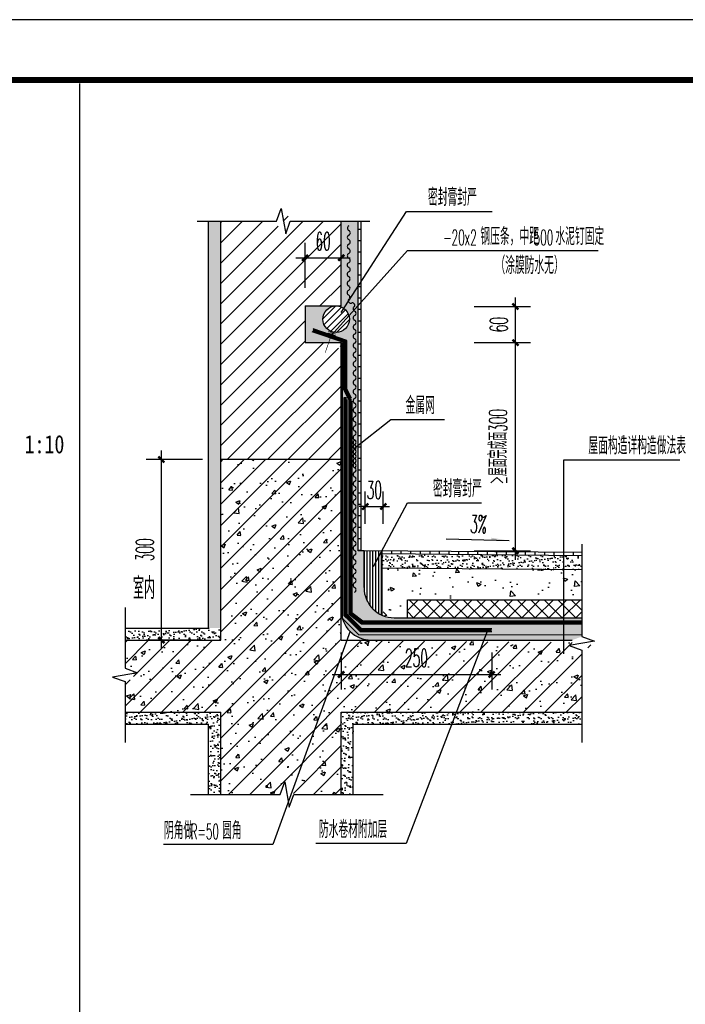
# Model space of a CAD drawing. Extents: x 1779708 to 7299578, y -1121471 to 88434.
# Tile 929 of 1056: x 6940126 to 6941231, y -938909 to -937273. Entities that reach past the tile are written whole.
import ezdxf

# ---------------------------------------------------------------- set-up
doc = ezdxf.new("R2010")
doc.units = 0
doc.header["$LTSCALE"] = 1000
doc.header["$MEASUREMENT"] = 0
doc.linetypes.add('DASH', pattern=[0.35, 0.25, -0.1])
doc.layers.get('0').update_dxf_attribs({"linetype": 'CONTINUOUS'})
doc.layers.get('Defpoints').update_dxf_attribs({"linetype": 'CONTINUOUS'})
for name, color, linetype in [('DIM_LEAD', 3, 'CONTINUOUS'), ('DIM_SYMB', 3, 'CONTINUOUS'), ('PUB_DIM', 3, 'CONTINUOUS'), ('PUB_HATCH', 8, 'CONTINUOUS'), ('PUB_TEXT', 7, 'CONTINUOUS'), ('PUB_TITLE', 4, 'CONTINUOUS'), ('SURFACE', 6, 'CONTINUOUS'), ('WALL', 255, 'CONTINUOUS'), ('可见线', 6, 'CONTINUOUS'), ('水专业', 6, 'CONTINUOUS')]:
    doc.layers.add(name, color=color, linetype=linetype)
doc.styles.add('_TCH_DIM', font='SIMPLEX.shx', dxfattribs={"width": 0.7, "bigfont": 'GBCBIG.shx'})
doc.styles.add('_TCH_DIM_T3', font='SIMPLEX.shx', dxfattribs={"width": 0.494118, "bigfont": 'GBCBIG.shx'})
doc.styles.add('宋体', font='txt', dxfattribs={"width": 0.8})
doc.dimstyles.new('_TCH_ARCH&&10', dxfattribs={"dimtxt": 29.75, "dimasz": 10, "dimexe": 25, "dimexo": 30, "dimgap": 12.625, "dimtad": 1, "dimdec": 0, "dimzin": 0, "dimdsep": 46, "dimtxsty": '_TCH_DIM_T3', "dimblk": 'ARCHTICK', "dimcen": 0.09, "dimdle": 15, "dimclrt": 7, "dimazin": 2, "dimtfac": 1, "dimtdec": 0, "dimtix": 1, "dimtmove": 2, "dimatfit": 3, "dimfxl": 250, "dimtolj": 1, "dimtzin": 0, "dimarcsym": 0})
pattern_1 = [(37.5, (6915046.08, -951589.53), (-0.4000078, 12.235331), [0, -9.652, 0, -10.795, 0, -10.31875]), (7.5, (6915046.08, -951589.53), (11.238082, 17.9206275), [0, -5.207, 0, -8.6995, 0, -3.33375]), (327.5, (6915038.269, -951589.53), (19.7748093, 0.0359296), [0, -3.175, 0, -11.43, 0, -14.9225]), (317.5, (6915038.27, -951589.53), (19.088911, 5.573233), [0, -1.5875, 0, -7.493, 0, -8.5725])]

# ---------------------------------------------------------------- blocks, each defined once
blk = doc.blocks.new('A$C3D8761CE')
at = {"layer": 'PUB_TITLE'}
blk.add_lwpolyline([(0, 0), (84100, 0), (84100, 59400), (0, 59400)], close=True, dxfattribs=at)
at = {"layer": 'PUB_TITLE', "const_width": 100}
blk.add_lwpolyline([(2500, 1000), (83100, 1000), (83100, 58400), (2500, 58400)], close=True, dxfattribs=at)
blk = doc.blocks.new('$LinePat$波浪线')
at = {"color": 0}
for centre, start, end in [((150, -42), 201.67235, 338.32741), ((450, -161), 21.67235, 158.32741)]:
    blk.add_arc(centre, 161, start, end, dxfattribs=at)
blk = doc.blocks.new('_ArchTick')
at = {"color": 0, "linetype": 'ByBlock', "const_width": 0.4}
blk.add_lwpolyline([(-0.5, -0.5), (0.5, 0.5)], dxfattribs=at)
blk = doc.blocks.new('*D2545')
at = {"layer": 'Defpoints', "color": 0, "transparency": 16777216}
for p in [(6940729.6, -938081.9), (6940699.6, -938140.8), (6940729.6, -938140.8)]:
    blk.add_point(p, dxfattribs=at)
at = {"layer": 'PUB_DIM', "color": 0, "lineweight": -2, "transparency": 16777216}
for p, q in [((6940699.6, -938110.8), (6940699.6, -938056.9)), ((6940729.6, -938110.8), (6940729.6, -938056.9)), ((6940699.6, -938081.9), (6940689.6, -938081.9)), ((6940699.6, -938081.9), (6940729.6, -938081.9)), ((6940729.6, -938081.9), (6940739.6, -938081.9))]:
    blk.add_line(p, q, dxfattribs=at)
at = {"layer": 'PUB_DIM', "color": 0, "lineweight": -2, "transparency": 16777216, "xscale": 10, "yscale": 10, "zscale": 10}
blk.add_blockref('_ArchTick', (6940699.6, -938081.9), dxfattribs=at)
at = {"layer": 'PUB_DIM', "color": 0, "lineweight": -2, "transparency": 16777216, "xscale": 10, "yscale": 10, "zscale": 10, "rotation": 180}
blk.add_blockref('_ArchTick', (6940729.6, -938081.9), dxfattribs=at)
at = {"layer": 'PUB_DIM', "color": 7, "transparency": 16777216, "insert": (6940714.6, -938054.4), "char_height": 29.75, "attachment_point": 5, "style": '_TCH_DIM_T3'}
blk.add_mtext('\\A1;30', dxfattribs=at)
blk = doc.blocks.new('*D2546')
at = {"layer": 'Defpoints', "color": 0, "transparency": 16777216}
for p in [(6940850.3, -937749.5), (6940948.9, -937749.5), (6940850.3, -937809.5)]:
    blk.add_point(p, dxfattribs=at)
at = {"layer": 'PUB_DIM', "color": 0, "lineweight": -2, "transparency": 16777216}
for p, q in [((6940948.9, -937824.5), (6940948.9, -937734.5)), ((6940880.3, -937749.5), (6940973.9, -937749.5)), ((6940880.3, -937809.5), (6940973.9, -937809.5))]:
    blk.add_line(p, q, dxfattribs=at)
at = {"layer": 'PUB_DIM', "color": 0, "lineweight": -2, "transparency": 16777216, "xscale": 10, "yscale": 10, "zscale": 10}
for p, rotation in [((6940948.9, -937749.5), 90), ((6940948.9, -937809.5), 270)]:
    blk.add_blockref('_ArchTick', p, dxfattribs=dict(at, rotation=rotation))
at = {"layer": 'PUB_DIM', "color": 7, "transparency": 16777216, "insert": (6940921.4, -937779.5), "char_height": 29.75, "attachment_point": 5, "rotation": 90, "style": '_TCH_DIM_T3'}
blk.add_mtext('\\A1;60', dxfattribs=at)
blk = doc.blocks.new('*D2547')
at = {"layer": 'Defpoints', "color": 0, "transparency": 16777216}
for p in [(6940850.3, -937809.5), (6940948.9, -937809.5), (6940850.3, -938155.3)]:
    blk.add_point(p, dxfattribs=at)
at = {"layer": 'PUB_DIM', "color": 0, "lineweight": -2, "transparency": 16777216}
for p, q in [((6940948.9, -938170.3), (6940948.9, -937794.5)), ((6940880.3, -937809.5), (6940973.9, -937809.5)), ((6940880.3, -938155.3), (6940973.9, -938155.3))]:
    blk.add_line(p, q, dxfattribs=at)
at = {"layer": 'PUB_DIM', "color": 0, "lineweight": -2, "transparency": 16777216, "xscale": 10, "yscale": 10, "zscale": 10}
for p, rotation in [((6940948.9, -937809.5), 90), ((6940948.9, -938155.3), 270)]:
    blk.add_blockref('_ArchTick', p, dxfattribs=dict(at, rotation=rotation))
at = {"layer": 'PUB_DIM', "color": 7, "transparency": 16777216, "insert": (6940920.1, -937982.4), "char_height": 29.75, "attachment_point": 5, "rotation": 90, "style": '_TCH_DIM_T3'}
blk.add_mtext('\\A1;≥屋面完成面300', dxfattribs=at)
blk = doc.blocks.new('*D2548')
at = {"layer": 'Defpoints', "color": 0, "transparency": 16777216}
for p in [(6940659.6, -938294.2), (6940909.6, -938294.2), (6940909.6, -938360.9)]:
    blk.add_point(p, dxfattribs=at)
at = {"layer": 'PUB_DIM', "color": 0, "lineweight": -2, "transparency": 16777216}
for p, q in [((6940659.6, -938324.2), (6940659.6, -938385.9)), ((6940909.6, -938324.2), (6940909.6, -938385.9)), ((6940644.6, -938360.9), (6940924.6, -938360.9))]:
    blk.add_line(p, q, dxfattribs=at)
at = {"layer": 'PUB_DIM', "color": 0, "lineweight": -2, "transparency": 16777216, "xscale": 10, "yscale": 10, "zscale": 10, "rotation": 180}
blk.add_blockref('_ArchTick', (6940659.6, -938360.9), dxfattribs=at)
at = {"layer": 'PUB_DIM', "color": 0, "lineweight": -2, "transparency": 16777216, "xscale": 10, "yscale": 10, "zscale": 10}
blk.add_blockref('_ArchTick', (6940909.6, -938360.9), dxfattribs=at)
at = {"layer": 'PUB_DIM', "color": 7, "transparency": 16777216, "insert": (6940784.6, -938333.4), "char_height": 29.75, "attachment_point": 5, "style": '_TCH_DIM_T3'}
blk.add_mtext('\\A1;250', dxfattribs=at)
blk = doc.blocks.new('*D2549')
at = {"layer": 'Defpoints', "color": 0, "transparency": 16777216}
for p in [(6940361.1, -938003.7), (6940459.6, -938003.7), (6940459.6, -938303.7)]:
    blk.add_point(p, dxfattribs=at)
at = {"layer": 'PUB_DIM', "color": 0, "lineweight": -2, "transparency": 16777216}
for p, q in [((6940361.1, -938318.7), (6940361.1, -937988.7)), ((6940429.6, -938003.7), (6940336.1, -938003.7)), ((6940429.6, -938303.7), (6940336.1, -938303.7))]:
    blk.add_line(p, q, dxfattribs=at)
at = {"layer": 'PUB_DIM', "color": 0, "lineweight": -2, "transparency": 16777216, "xscale": 10, "yscale": 10, "zscale": 10}
for p, rotation in [((6940361.1, -938003.7), 90), ((6940361.1, -938303.7), 270)]:
    blk.add_blockref('_ArchTick', p, dxfattribs=dict(at, rotation=rotation))
at = {"layer": 'PUB_DIM', "color": 7, "transparency": 16777216, "insert": (6940333.6, -938153.7), "char_height": 29.75, "attachment_point": 5, "rotation": 90, "style": '_TCH_DIM_T3'}
blk.add_mtext('\\A1;300', dxfattribs=at)
blk = doc.blocks.new('*D2550')
at = {"layer": 'Defpoints', "color": 0, "transparency": 16777216}
for p in [(6940659.6, -937668.5), (6940599.6, -937748.5), (6940659.6, -937748.5)]:
    blk.add_point(p, dxfattribs=at)
at = {"layer": 'PUB_DIM', "color": 0, "lineweight": -2, "transparency": 16777216}
for p, q in [((6940599.6, -937718.5), (6940599.6, -937643.5)), ((6940659.6, -937718.5), (6940659.6, -937643.5)), ((6940584.6, -937668.5), (6940674.6, -937668.5))]:
    blk.add_line(p, q, dxfattribs=at)
at = {"layer": 'PUB_DIM', "color": 0, "lineweight": -2, "transparency": 16777216, "xscale": 10, "yscale": 10, "zscale": 10, "rotation": 180}
blk.add_blockref('_ArchTick', (6940599.6, -937668.5), dxfattribs=at)
at = {"layer": 'PUB_DIM', "color": 0, "lineweight": -2, "transparency": 16777216, "xscale": 10, "yscale": 10, "zscale": 10}
blk.add_blockref('_ArchTick', (6940659.6, -937668.5), dxfattribs=at)
at = {"layer": 'PUB_DIM', "color": 7, "transparency": 16777216, "insert": (6940629.6, -937641), "char_height": 29.75, "attachment_point": 5, "style": '_TCH_DIM_T3'}
blk.add_mtext('\\A1;60', dxfattribs=at)

msp = doc.modelspace()

# ---------------------------------------------------------------- hatches: boundary and pattern name
at = {"layer": 'PUB_DIM'}
msp.add_hatch(color=256, dxfattribs=at).paths.add_polyline_path([(6940938.8, -938138.5), (6940908.8, -938137.6), (6940909, -938133.6)])
at = {"layer": 'PUB_HATCH'}
h = msp.add_hatch(dxfattribs=at)
h.set_pattern_fill('ANSI31', color=256, scale=15, style=0)
h.set_pattern_definition([(45, (7042396.325, -1360142.756), (-16.8379802, 16.8379802), [])])
h.paths.add_polyline_path([(6940599.6, -937809.5), (6940659.6, -937809.5), (6940659.6, -937816.1), (6940648.1, -937816.1), (6940645.9, -937817.4), (6940648.1, -937818.6), (6940659.6, -937818.6), (6940659.6, -938003.7), (6940459.6, -938003.7), (6940459.6, -937607.7), (6940551.8, -937607.7), (6940559.5, -937628.7), (6940566.9, -937586.7), (6940574.3, -937607.7), (6940659.6, -937607.7), (6940659.6, -937748.5), (6940599.6, -937748.5)])
h = msp.add_hatch(dxfattribs=at)
h.set_pattern_fill('AR-SAND', color=256, scale=5, style=0)
h.set_pattern_definition(pattern_1)
h.paths.add_polyline_path([(6940459.6, -938283.7), (6940439.6, -938283.7), (6940439.6, -937607.7), (6940459.6, -937607.7)])
h = msp.add_hatch(dxfattribs=at)
h.set_pattern_fill('AR-SAND', color=256, scale=5, style=0)
h.set_pattern_definition([(37.5, (6923916.093, -939620.958), (-0.400008, 12.235331), [0, -9.652, 0, -10.795, 0, -10.31875]), (7.5, (6923916.093, -939620.958), (11.238082, 17.920628), [0, -5.207, 0, -8.6995, 0, -3.33375]), (327.5, (6923908.282, -939620.958), (19.774809, 0.0359296), [0, -3.175, 0, -11.43, 0, -14.9225]), (317.5, (6923908.282, -939620.958), (19.088911, 5.573233), [0, -1.5875, 0, -7.493, 0, -8.5725])])
edge = h.paths.add_edge_path()
edge.add_arc((6940651.2, -937770.5), 21.2, 180, 540, ccw=False)
edge = h.paths.add_edge_path()
edge.add_line((6940599.6, -937748.5), (6940659.6, -937748.5))
edge.add_line((6940659.6, -937748.5), (6940659.6, -937607.7))
edge.add_line((6940659.6, -937607.7), (6940687.6, -937607.7))
edge.add_line((6940687.6, -937607.7), (6940687.6, -938155.3))
edge.add_line((6940687.6, -938155.3), (6940697.6, -938155.3))
edge.add_line((6940697.6, -938155.3), (6940697.6, -938216.6))
edge.add_arc((6940747.6, -938216.6), 50, 540, 630)
edge.add_line((6940747.6, -938266.6), (6941059.1, -938266.6))
edge.add_line((6941059.1, -938266.6), (6941059.1, -938297.9))
edge.add_line((6941059.1, -938297.9), (6941043.2, -938303.7))
edge.add_line((6941043.2, -938303.7), (6940709.6, -938303.7))
edge.add_arc((6940709.6, -938253.7), 50, 180, 270, ccw=False)
edge.add_line((6940659.6, -938253.7), (6940659.6, -937809.5))
edge.add_line((6940659.6, -937809.5), (6940599.6, -937809.5))
edge.add_line((6940599.6, -937809.5), (6940599.6, -937748.5))
h = msp.add_hatch(dxfattribs=at)
h.set_pattern_fill('ANSI31', color=256, scale=12, angle=135, style=0)
h.set_pattern_definition([(180, (6923916.093, -939620.958), (-4e-15, -19.05), [])])
h.paths.add_polyline_path([(6940687.6, -937607.7), (6940692.6, -937607.7), (6940692.6, -938155.3), (6940687.6, -938155.3)])
h = msp.add_hatch(dxfattribs=at)
h.set_pattern_fill('ANSI31', color=256, scale=5, style=0)
h.set_pattern_definition([(45, (6923916.0925, -939620.958), (-5.61266, 5.61266), [])])
edge = h.paths.add_edge_path()
edge.add_arc((6940651.2, -937770.5), 22, 180, 540, ccw=False)
h = msp.add_hatch(dxfattribs=at)
h.set_pattern_fill('钢筋混凝土', color=256, scale=10, style=0)
h.set_pattern_definition([(45, (7042396.325, -1360142.756), (-17.6776695, 17.6776695), []), (50, (7042396.325, -1360142.756), (71.726018, -6.2752135), [7.5, -82.5]), (355, (7042396.325, -1360142.756), (-13.875133, 75.219213), [6, -66]), (100.4514, (7042402.3, -1360143.28), (57.850938, 68.943954), [6.374019, -70.114211]), (46.1842, (7042396.325, -1360122.76), (106.724105, -16.551901), [11.25, -123.75]), (96.6356, (7042405.22, -1360124.14), (93.46627, 97.411787), [9.56103, -105.1713]), (351.1842, (7042396.33, -1360122.76), (93.466195, 97.41186), [9, -99]), (21, (7042406.325, -1360127.756), (59.690705, -40.261889), [7.5, -82.5]), (326, (7042406.325, -1360127.756), (24.331533, 72.515005), [6, -66]), (71.4514, (7042411.3, -1360131.11), (84.022263, 32.25305), [6.374019, -70.114211]), (37.5, (7042396.325, -1360142.756), (1.2159855, 33.2893854), [0, -65.2, 0, -67, 0, -66.25]), (7.5, (7042396.325, -1360142.756), (26.3069537, 39.4411712), [0, -38.2, 0, -63.7, 0, -25.25]), (327.5, (7042374.025, -1360142.756), (53.3822436, -2.2554872), [0, -25, 0, -78, 0, -103.5]), (317.5, (7042364.025, -1360142.756), (58.318617, 10.010498), [0, -32.5, 0, -51.8, 0, -73.5])])
h.paths.add_polyline_path([(6940459.6, -938003.7), (6940659.6, -938003.7), (6940659.6, -938304.2), (6941050.9, -938307.8), (6941080.1, -938312.9), (6941059.1, -938320.4), (6941059.1, -938423.7), (6940659.6, -938423.7), (6940659.6, -938560.1), (6940580.9, -938560.1), (6940573.4, -938539.1), (6940569.7, -938560.1), (6940459.6, -938560.1), (6940459.6, -938423.7), (6940300.7, -938423.7), (6940300.7, -938372.8), (6940321.7, -938365.4), (6940300.7, -938361.7), (6940300.7, -938303.7), (6940459.6, -938303.7)])
h = msp.add_hatch(dxfattribs=at)
h.set_pattern_fill('ANSI31', color=256, scale=3, angle=45, style=0)
h.set_pattern_definition([(90, (6940874.277, -938216.604), (4.7625, 9e-16), [])])
h.paths.add_polyline_path([(6940727.6, -938184.1), (6940727.6, -938155.5), (6940697.6, -938155.3), (6940697.6, -938216.6, 0.298217), (6940727.6, -938262.4)])
h = msp.add_hatch(dxfattribs=at)
h.set_pattern_fill('ANSI31', color=256, scale=10, angle=45, style=0)
h.set_pattern_definition([(90, (6923916.093, -939620.958), (-15.875, 3e-15), [])])
h.paths.add_polyline_path([(6940727.6, -938155.5), (6941059.1, -938158.3), (6941059.1, -938163.5), (6940727.6, -938160.5)])
h = msp.add_hatch(dxfattribs=at)
h.set_pattern_fill('AR-SAND', color=256, scale=5, style=0)
h.set_pattern_definition([(37.5, (7006844.098, -932936.405), (-0.4000078, 12.235331), [0, -9.652, 0, -10.795, 0, -10.31875]), (7.5, (7006844.098, -932936.405), (11.238082, 17.9206275), [0, -5.207, 0, -8.6995, 0, -3.33375]), (327.5, (7006836.288, -932936.405), (19.7748093, 0.0359296), [0, -3.175, 0, -11.43, 0, -14.9225]), (317.5, (7006836.288, -932936.405), (19.0889113, 5.573233), [0, -1.5875, 0, -7.493, 0, -8.5725])])
h.paths.add_polyline_path([(6941059.1, -938163.9), (6941059.1, -938187.9), (6940727.6, -938184.1), (6940727.6, -938160.5)])
h = msp.add_hatch(dxfattribs=at)
h.set_pattern_fill('混凝土', color=256, scale=10, style=0)
h.set_pattern_definition([(130, (6940842.28, -938266.604), (-71.726, -6.275), [7.5, -82.5]), (185, (6940842.28, -938266.604), (13.875, 75.22), [6, -66]), (79.55, (6940836.3, -938267.13), (-57.85, 68.944), [6.374, -70.114]), (133.816, (6940842.28, -938246.6), (-106.724, -16.552), [11.25, -123.75]), (83.364, (6940833.38, -938247.98), (-93.466, 97.41), [9.56, -105.17]), (188.816, (6940842.28, -938246.6), (-93.466, 97.41), [9, -99]), (159, (6940832.28, -938251.604), (-59.69, -40.262), [7.5, -82.5]), (214, (6940832.28, -938251.604), (-24.332, 72.515), [6, -66]), (108.55, (6940827.3, -938254.96), (-84.022, 32.253), [6.374, -70.114]), (142.5, (6940842.277, -938266.604), (-1.216, 33.2894), [0, -65.2, 0, -67, 0, -66.25]), (172.5, (6940842.277, -938266.604), (-26.307, 39.441), [0, -38.2, 0, -63.7, 0, -25.25]), (212.5, (6940864.577, -938266.604), (-53.3822, -2.2555), [0, -25, 0, -78, 0, -103.5]), (222.5, (6940874.577, -938266.604), (-58.319, 10.01), [0, -32.5, 0, -51.8, 0, -73.5])])
edge = h.paths.add_edge_path()
edge.add_arc((6940747.6, -938216.6), 50, 248.8998, 270, ccw=False)
edge.add_line((6940729.6, -938263.3), (6940729.6, -938184.1))
edge.add_line((6940729.6, -938184.1), (6941059.1, -938187.2))
edge.add_line((6941059.1, -938187.2), (6941059.1, -938236.6))
edge.add_line((6941059.1, -938236.6), (6940769.6, -938236.6))
edge.add_line((6940769.6, -938236.6), (6940769.6, -938236.6))
edge.add_line((6940769.6, -938236.6), (6940769.6, -938266.6))
edge.add_line((6940769.6, -938266.6), (6940747.6, -938266.6))
h = msp.add_hatch(dxfattribs=at)
h.set_pattern_fill('ANSI37', color=256, scale=10, style=0)
h.set_pattern_definition([(135, (6940802.277, -938266.604), (11.2253, 11.2253), []), (45, (6940802.277, -938266.604), (11.2253, -11.2253), [])])
h.paths.add_polyline_path([(6941059.1, -938236.6), (6941059.1, -938266.6), (6940769.6, -938266.6), (6940769.6, -938236.6)])
h = msp.add_hatch(dxfattribs=at)
h.set_pattern_fill('AR-SAND', color=256, scale=5, style=0)
h.set_pattern_definition(pattern_1)
h.paths.add_polyline_path([(6940459.6, -938283.7), (6940459.6, -938303.7), (6940300.7, -938303.7), (6940300.7, -938283.7)])
h = msp.add_hatch(dxfattribs=at)
h.set_pattern_fill('AR-SAND', color=256, scale=5, style=0)
h.set_pattern_definition(pattern_1)
h.paths.add_polyline_path([(6940300.7, -938443.7), (6940300.7, -938423.7), (6940459.6, -938423.7), (6940459.6, -938560.1), (6940439.6, -938560.1), (6940439.6, -938443.7)])
h = msp.add_hatch(dxfattribs=at)
h.set_pattern_fill('AR-SAND', color=256, scale=5, style=0)
h.set_pattern_definition(pattern_1)
h.paths.add_polyline_path([(6940679.6, -938560.1), (6940659.6, -938560.1), (6940659.6, -938423.7), (6941059.1, -938423.7), (6941059.1, -938443.7), (6940679.6, -938443.7)])

# ---------------------------------------------------------------- linework, layer by layer
at = {"layer": 'DIM_LEAD'}
for p, q in [((6940659.6, -937759.4), (6940768.2, -937591.3)), ((6940768.2, -937591.3), (6940910.5, -937591.3)), ((6940643.3, -937796.9), (6940769.8, -937656.4)), ((6940643.3, -937796.9), (6940769.8, -937656.4)), ((6940769.8, -937656.4), (6941086.5, -937656.4)), ((6940681.7, -937985), (6940742, -937937.2)), ((6940742, -937937.2), (6940831.4, -937937.2)), ((6941029.4, -938326.3), (6941029.4, -938004.1)), ((6941029.4, -938004.1), (6941222.1, -938004.1)), ((6940713.4, -938181.2), (6940769.9, -938075.4)), ((6940769.9, -938075.4), (6940892.8, -938075.4)), ((6940674.3, -938289), (6940546.2, -938643.6)), ((6940902.4, -938287.6), (6940767.3, -938641.7)), ((6940546.2, -938643.6), (6940364.7, -938643.6)), ((6940767.3, -938641.7), (6940617.8, -938641.7))]:
    msp.add_line(p, q, dxfattribs=at)
at = {"layer": 'DIM_SYMB'}
for points in [[(6940420.3, -937607.7), (6940552.5, -937607.7), (6940560.2, -937586.7), (6940567.6, -937628.7), (6940575, -937607.7), (6940707.3, -937607.7)], [(6941059.1, -938144.6), (6941059.1, -938297.9), (6941080.1, -938305.5), (6941038.1, -938312.9), (6941059.1, -938320.4), (6941059.1, -938473.7)], [(6940300.7, -938249.5), (6940300.7, -938350.3), (6940321.7, -938358), (6940279.7, -938365.4), (6940300.7, -938372.8), (6940300.7, -938473.7)], [(6940409.6, -938560.1), (6940558.4, -938560.1), (6940566, -938539.1), (6940573.4, -938581.1), (6940580.9, -938560.1), (6940729.6, -938560.1)]]:
    msp.add_lwpolyline(points, dxfattribs=at)
at = {"layer": 'PUB_DIM'}
msp.add_lwpolyline([(6940833.9, -938135.4), (6940938.8, -938138.5)], dxfattribs=at)
at = {"layer": 'PUB_HATCH'}
for p, q in [((6940225.4, -937379.1), (6940225.4, -939169.2)), ((6940692.4, -938287), (6940666.5, -938261.2))]:
    msp.add_line(p, q, dxfattribs=at)
at = {"layer": 'SURFACE'}
for p, q in [((6940439.6, -938283.7), (6940439.6, -937607.7)), ((6940687.6, -938155.3), (6940687.6, -937607.7)), ((6940692.6, -938155.3), (6940692.6, -937607.7)), ((6940697.6, -938155.3), (6940687.6, -938155.3)), ((6940697.6, -938216.6), (6940697.6, -938155.3)), ((6941059.1, -938158.3), (6940697.6, -938155.3)), ((6940727.6, -938262.4), (6940727.6, -938155.5)), ((6941059.1, -938163.5), (6940727.6, -938160.5)), ((6941059.1, -938187.2), (6940727.6, -938184.1)), ((6940747.6, -938266.6), (6941059.1, -938266.6)), ((6940300.7, -938283.7), (6940439.6, -938283.7)), ((6940300.7, -938443.7), (6940439.6, -938443.7)), ((6940439.6, -938560.1), (6940439.6, -938443.7)), ((6940679.6, -938443.7), (6941059.1, -938443.7)), ((6940679.6, -938560.1), (6940679.6, -938443.7))]:
    msp.add_line(p, q, dxfattribs=at)
at = {"layer": 'SURFACE', "color": 1}
for p, q in [((6940769.6, -938236.6), (6941059.1, -938236.6)), ((6940769.6, -938266.6), (6940769.6, -938236.6))]:
    msp.add_line(p, q, dxfattribs=at)
at = {"layer": 'SURFACE', "linetype": 'DASH', "ltscale": 0.05, "const_width": 1}
msp.add_lwpolyline([(6940644.6, -937793.1), (6940633.1, -937826.1)], dxfattribs=at)
at = {"layer": 'SURFACE', "color": 1, "const_width": 2}
msp.add_lwpolyline([(6940650.2, -937798.2), (6940637, -937793.6)], dxfattribs=at)
at = {"layer": 'SURFACE', "const_width": 1}
msp.add_lwpolyline([(6940651.2, -937795.4), (6940638, -937790.8)], dxfattribs=at)
at = {"layer": 'SURFACE', "color": 1}
msp.add_circle((6940651.2, -937770.5), 22, dxfattribs=at)
at = {"layer": 'SURFACE'}
for centre, start, end in [((6940747.6, -938216.6), 180, 270), ((6940709.6, -938253.7), 179.9926, 269.9972)]:
    msp.add_arc(centre, 50, start, end, dxfattribs=at)
at = {"layer": 'WALL'}
for p, q in [((6940459.6, -938303.7), (6940459.6, -937607.7)), ((6940659.6, -937748.5), (6940659.6, -937607.7)), ((6940599.6, -937748.5), (6940599.6, -937809.5)), ((6940599.6, -937748.5), (6940659.6, -937748.5)), ((6940599.6, -937809.5), (6940659.6, -937809.5)), ((6940659.6, -938303.7), (6940659.6, -937809.5)), ((6940659.6, -938003.7), (6940459.6, -938003.7)), ((6940300.7, -938303.7), (6940459.6, -938303.7)), ((6940659.6, -938303.7), (6941043.2, -938303.7)), ((6940300.7, -938423.7), (6940459.6, -938423.7)), ((6940459.6, -938560.1), (6940459.6, -938423.7)), ((6940659.6, -938560.1), (6940659.6, -938423.7)), ((6940659.6, -938423.7), (6941059.1, -938423.7))]:
    msp.add_line(p, q, dxfattribs=at)
at = {"layer": '水专业', "linetype": 'DASH', "ltscale": 0.2}
for points, const_width in [([(6940674.6, -937902.7), (6940666.5, -937887.5), (6940666.5, -937807.5), (6940612.5, -937789)], 5), ([(6940661.6, -937809.5), (6940661.6, -938267.6), (6940689.1, -938295), (6941059.1, -938295)], 2), ([(6940666.5, -937899.8), (6940666.5, -938261.2), (6940692.4, -938287), (6940909.6, -938287)], 5), ([(6940674.6, -937902.7), (6940674.6, -938259.1), (6940694.6, -938274.1), (6941059.1, -938274.1)], 5)]:
    msp.add_lwpolyline(points, dxfattribs=dict(at, const_width=const_width))
at = {"layer": '水专业'}
for points in [[(6940672.4, -937903.9), (6940664, -937888.1), (6940664, -937809.3), (6940611.7, -937791.4)], [(6940676.8, -937901.5), (6940669, -937886.8), (6940669, -937805.7), (6940613.3, -937786.6)], [(6940664, -937901.3), (6940664, -938263), (6940692, -938289.5), (6940909.6, -938289.5)], [(6940669, -937903.7), (6940669, -938260.1), (6940693.4, -938284.5), (6940909.6, -938284.5)], [(6940672.1, -937898.8), (6940672.1, -938260.1), (6940693.6, -938276.6), (6941059.1, -938276.6)], [(6940677.1, -937906.7), (6940677.1, -938258.1), (6940695.7, -938271.6), (6941059.1, -938271.6)], [(6940664, -937957.7), (6940664, -938262.2), (6940691.3, -938289.5), (6940909.6, -938289.5)]]:
    msp.add_lwpolyline(points, dxfattribs=at)

# ---------------------------------------------------------------- block references
at = {"layer": 'SURFACE', "yscale": 0.02455774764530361, "zscale": 0.02455774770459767}
for p, xscale, rotation in [((6940674.9, -937615.4), 0.02552970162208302, 269.6467021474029), ((6940674.8, -937630.7), 0.02552970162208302, 269.6467021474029), ((6940674.7, -937646), 0.02552970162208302, 269.6467021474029), ((6940674.7, -937661.4), 0.02552970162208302, 269.6467021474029), ((6940674.6, -937676.7), 0.02552970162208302, 269.6467021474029), ((6940674.5, -937692), 0.02552970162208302, 269.6467021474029), ((6940674.4, -937707.3), 0.02552970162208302, 269.6467021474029), ((6940674.3, -937722.6), 0.02552970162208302, 269.6467021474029), ((6940673.4, -937736.3), 0.02552970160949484, 312.3963290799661), ((6940684.4, -937749.3), 0.02552970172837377, 270), ((6940684.4, -937764.6), 0.02552970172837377, 270), ((6940684.4, -937779.9), 0.02552970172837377, 270), ((6940684.4, -937795.2), 0.02552970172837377, 270), ((6940684.4, -937810.5), 0.02552970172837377, 270), ((6940684.4, -937825.8), 0.02552970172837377, 270), ((6940684.4, -937841.2), 0.02552970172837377, 270), ((6940684.4, -937856.5), 0.02552970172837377, 270), ((6940684.4, -937871.8), 0.02552970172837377, 270), ((6940684.4, -937887.1), 0.02552970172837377, 270), ((6940684.4, -937902.3), 0.02552970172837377, 270), ((6940684.4, -937917.7), 0.02552970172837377, 270), ((6940684.4, -937933), 0.02552970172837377, 270), ((6940684.4, -937948.2), 0.02552970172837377, 270), ((6940684.4, -937963.5), 0.02552970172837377, 270), ((6940684.4, -937971.8), 0.02552970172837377, 270), ((6940684.4, -937978.8), 0.02552970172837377, 270), ((6940684.4, -937987), 0.02552970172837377, 270), ((6940684.4, -937994.2), 0.02552970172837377, 270), ((6940684.4, -938002.3), 0.02552970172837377, 270), ((6940684.4, -938009.5), 0.02552970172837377, 270), ((6940684.4, -938024.8), 0.02552970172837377, 270), ((6940684.4, -938040.1), 0.02552970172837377, 270), ((6940684.4, -938055.4), 0.02552970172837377, 270), ((6940684.4, -938070.7), 0.02552970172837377, 270), ((6940684.4, -938086.1), 0.02552970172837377, 270), ((6940684.4, -938101.4), 0.02552970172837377, 270), ((6940684.4, -938116.7), 0.02552970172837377, 270), ((6940684.4, -938132), 0.02552970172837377, 270), ((6940684.4, -938147.3), 0.02552970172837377, 270), ((6940684.4, -938162.6), 0.02552970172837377, 270), ((6940684.4, -938178), 0.02552970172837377, 270), ((6940684.4, -938193.3), 0.02552970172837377, 270), ((6940684.4, -938208.6), 0.02552970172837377, 270)]:
    msp.add_blockref('$LinePat$波浪线', p, dxfattribs=dict(at, xscale=xscale, rotation=rotation))
at = {"layer": '可见线', "xscale": 0.1000000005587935, "yscale": 0.1000000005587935, "zscale": 0.1000000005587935}
msp.add_blockref('A$C3D8761CE', (6938569.2, -943212.9), dxfattribs=at)

# ---------------------------------------------------------------- texts
at = {"layer": 'PUB_TEXT', "style": '_TCH_DIM'}
for s, height, width, p in [('密封膏封严', 28.94, 0.7, (6940803.8, -937582.3)), ('钢压条，中距', 28.94, 0.7, (6940890.8, -937647.4)), ('水泥钉固定', 28.94, 0.7, (6941015.3, -937647.4)), ('-20x2', 25.5, 0.494118, (6940829, -937647.4)), ('500', 25.5, 0.494118, (6940979.3, -937647.4)), ('（涂膜防水无）', 28.94, 0.7, (6940915.7, -937695.4)), ('金属网', 28.94, 0.7, (6940766.4, -937928.2)), ('屋面构造详构造做法表', 28.94, 0.7, (6941070.1, -937995.1)), ('密封膏封严', 28.94, 0.7, (6940812.1, -938066.4)), ('室内', 36.17, 0.7, (6940313.9, -938235.6)), ('阴角做', 28.94, 0.7, (6940365.4, -938634.6)), ('R=50', 25.5, 0.494118, (6940409.7, -938634.6)), ('圆角', 28.94, 0.7, (6940461.9, -938634.6)), ('防水卷材附加层', 28.94, 0.7, (6940622.6, -938632.7))]:
    msp.add_text(s, height=height, dxfattribs=dict(at, width=width)).set_placement(p)
at = {"layer": 'PUB_TEXT', "color": 7, "style": '宋体', "width": 0.8}
msp.add_text('1:10', height=30.38, dxfattribs=at).set_placement((6940133.9, -937993.4))
at = {"layer": 'PUB_TEXT', "color": 7, "style": '_TCH_DIM', "width": 0.494118}
msp.add_text('3%', height=29.75, rotation=358.3331, dxfattribs=at).set_placement((6940873.4, -938125.6))

# ---------------------------------------------------------------- dimensions: what is measured, and where the dimension line sits
at = {"layer": 'PUB_DIM'}
for p1, p2, distance, picture, middle in [((6940599.6, -937748.5), (6940659.6, -937748.5), 80, '*D2550', (6940629.6, -937641)), ((6940850.3, -937809.5), (6940850.3, -937749.5), -98.5, '*D2546', (6940921.4, -937779.5)), ((6940459.6, -938303.7), (6940459.6, -938003.7), 98.5, '*D2549', (6940333.6, -938153.7)), ((6940699.6, -938140.8), (6940729.6, -938140.8), 59, '*D2545', (6940714.6, -938054.4)), ((6940659.6, -938294.2), (6940909.6, -938294.2), -66.7, '*D2548', (6940784.6, -938333.4))]:
    dim = msp.add_aligned_dim(p1=p1, p2=p2, distance=distance, dimstyle='_TCH_ARCH&&10', dxfattribs=at)
    dim.commit()
    dim.dimension.update_dxf_attribs({"geometry": picture, "text_midpoint": middle})
dim = msp.add_aligned_dim(p1=(6940850.3, -938155.3), p2=(6940850.3, -937809.5), distance=-98.5, text='≥屋面完成面300', dimstyle='_TCH_ARCH&&10', dxfattribs=at)
dim.commit()
dim.dimension.update_dxf_attribs({"geometry": '*D2547', "text_midpoint": (6940920.1, -937982.4)})

doc.saveas('drawing.dxf')
